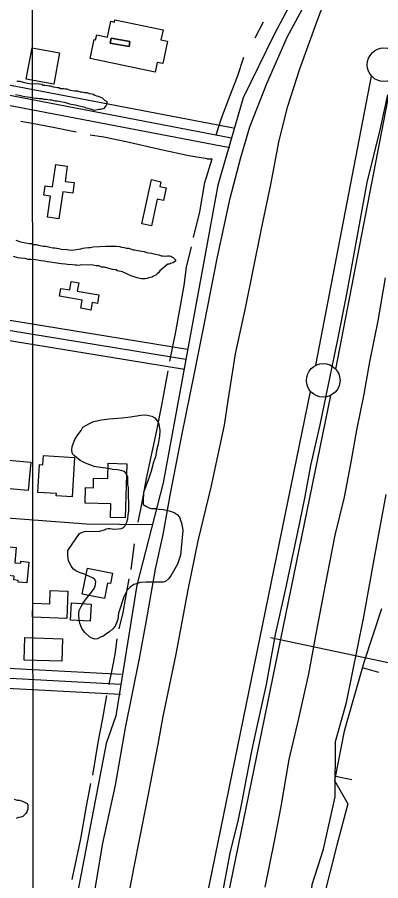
# Model space of a CAD drawing. Extents: x 3297735 to 3335592, y 670436 to 695807.
# Drawn here: x 3307094 to 3307635, y 677080 to 678365 of the extents above; entities that cross this region are included whole.
import ezdxf

# ---------------------------------------------------------------- set-up
doc = ezdxf.new("R2010")
doc.units = 0
for name, color, linetype in [('V-BLDG-OTLN', 7, 'Continuous'), ('V-BORW-LINE', 7, 'Continuous'), ('V-FLOD-BASE', 7, 'Continuous'), ('V-GRID-MAJR', 7, 'Continuous'), ('V-LEVE-TOET', 7, 'Continuous'), ('V-RIVR-RANG', 7, 'Continuous'), ('V-ROAD-CNTR', 7, 'Continuous'), ('V-SITE-VEGE', 7, 'Continuous'), ('V-SURV-LINE', 7, 'Continuous'), ('V-TOPO-SHOR', 7, 'Continuous'), ('V-WETL-SWMP', 7, 'Continuous')]:
    doc.layers.add(name, color=color, linetype=linetype)

msp = doc.modelspace()

# ---------------------------------------------------------------- linework, layer by layer
at = {"layer": 'V-BLDG-OTLN'}
for points in [[(3307239.6, 678361.8), (3307311.2, 678346.8), (3307308, 678331.6), (3307317.8, 678329.6), (3307310.8, 678296.4), (3307302.4, 678298.1), (3307299.4, 678283.7), (3307202.7, 678303.9), (3307208.6, 678332.1), (3307210.7, 678331.7), (3307212.4, 678339.4), (3307228.5, 678336), (3307233.4, 678359.5), (3307238.9, 678358.3)], [(3307234.1, 678334.5), (3307261.9, 678329.4), (3307260.5, 678321.7), (3307232.7, 678326.7)], [(3307234.1, 678334.5), (3307232.7, 678326.7), (3307260.5, 678321.7), (3307261.9, 678329.4)], [(3307116.3, 678320.1), (3307157.3, 678312.5), (3307148.7, 678265.8), (3307107.7, 678273.4)], [(3307146.7, 678113.1), (3307151.4, 678146.4), (3307168.6, 678144), (3307165.3, 678121.2), (3307179.1, 678119.3), (3307176.9, 678103.5), (3307162, 678105.6), (3307156.3, 678065.5), (3307139.2, 678068), (3307143.6, 678099.1), (3307133.6, 678100.5), (3307135.5, 678114.6)], [(3307279.4, 678058.1), (3307293.9, 678123.7), (3307307.9, 678120.7), (3307306.3, 678113.6), (3307315.7, 678111.5), (3307311.6, 678092.8), (3307302.6, 678094.8), (3307293.8, 678055)], [(3307183.5, 677957.8), (3307215.8, 677952.2), (3307213.6, 677939.6), (3307205.8, 677941), (3307203.8, 677929.6), (3307188.8, 677932.2), (3307190.9, 677944.2), (3307157, 677950.1), (3307159.1, 677961.8), (3307172.3, 677959.5), (3307174.5, 677972.3), (3307185.6, 677970.3)], [(3307071.7, 677664.7), (3307075.6, 677706.7), (3307114.3, 677703.1), (3307110.4, 677661.1)], [(3307152.5, 677656.4), (3307124.6, 677658.3), (3307127.4, 677699.6), (3307132.2, 677699.2), (3307133.1, 677713.2), (3307179.6, 677710.1), (3307175.7, 677651.6), (3307152.3, 677653.2)], [(3307233.6, 677641.3), (3307195.2, 677642.4), (3307195.9, 677665.3), (3307207.5, 677665), (3307207.9, 677679.3), (3307228.8, 677678.7), (3307229.5, 677701.8), (3307257.2, 677700.9), (3307254.8, 677620.3), (3307233, 677620.9)], [(3307068.6, 677554.3), (3307070.9, 677578.1), (3307092.5, 677576), (3307090.4, 677553.6), (3307099.3, 677552.8), (3307099.6, 677555.7), (3307111.6, 677554.5), (3307108.6, 677523.4), (3307095.5, 677524.7), (3307095.8, 677527.2), (3307089.1, 677527.9), (3307089.6, 677533.7), (3307080.3, 677534.5), (3307078.9, 677519.7), (3307064.1, 677521.1), (3307067.2, 677554.5)], [(3307191, 677506.6), (3307198.5, 677545.3), (3307236.1, 677538), (3307233.1, 677522.4), (3307228.6, 677523.3), (3307224.1, 677500.1)], [(3307168, 677470.7), (3307116.8, 677472.5), (3307117.5, 677493.3), (3307142.7, 677492.4), (3307143.4, 677512.4), (3307169.4, 677511.4)], [(3307174.9, 677493.8), (3307204.2, 677492), (3307202.5, 677466.3), (3307173.3, 677468.2)], [(3307105.7, 677442.2), (3307161.4, 677440.3), (3307160.3, 677406.8), (3307104.5, 677408.7)]]:
    msp.add_lwpolyline(points, close=True, dxfattribs=at)
at = {"layer": 'V-BORW-LINE'}
for p, q in [((3307607.6, 677397.4), (3307631.7, 677390.6)), ((3307567.7, 677235.8), (3307592.2, 677231))]:
    msp.add_line(p, q, dxfattribs=at)
msp.add_lwpolyline([(3307636, 677484.8), (3307609.8, 677405.1), (3307580.8, 677302.7), (3307566.5, 677229.6), (3307586, 677194.7), (3307570, 677132.9), (3307550.1, 677054.7), (3307525.6, 676929.2), (3307511.8, 676830.2), (3307493.2, 676758.3), (3307452.6, 676647.7), (3307429.9, 676534.2), (3307395.8, 676423.1), (3307369.2, 676249.9), (3307352.1, 676118.1), (3307353.7, 675993.6), (3307345.3, 675884.6), (3307340.1, 675820.5)], dxfattribs=at)
msp.add_lwpolyline([(3307636, 677484.8), (3307609.8, 677405.1), (3307580.8, 677302.7), (3307566.5, 677229.6), (3307586, 677194.7), (3307570, 677132.9), (3307550.1, 677054.7), (3307525.6, 676929.2), (3307511.8, 676830.2), (3307493.2, 676758.3), (3307452.6, 676647.7), (3307429.9, 676534.2), (3307395.8, 676423.1), (3307369.2, 676249.9), (3307352.1, 676118.1), (3307353.7, 675993.6), (3307345.3, 675884.6), (3307340.1, 675820.5)], dxfattribs=at)
at = {"layer": 'V-FLOD-BASE'}
msp.add_lwpolyline([(3307645.2, 678249.8), (3307633.8, 678197.7), (3307614.3, 678119.4), (3307605.9, 678073.3), (3307593.3, 678002.5), (3307583.8, 677950.6), (3307570.6, 677885.9), (3307556.4, 677816.1), (3307544.3, 677758.9), (3307530.8, 677698), (3307522.1, 677652.2), (3307511, 677599.1), (3307504.4, 677566.9), (3307493, 677512.6), (3307478.2, 677446.6), (3307464.5, 677372.3), (3307450.5, 677309.8), (3307443.5, 677275.4), (3307434.8, 677232.4), (3307428.2, 677198), (3307422.7, 677171.5), (3307410.7, 677121), (3307399.5, 677063.1)], dxfattribs=at)
at = {"layer": 'V-GRID-MAJR'}
msp.add_lwpolyline([(3307105.3, 694001.9), (3307106.4, 692472.4), (3307108.3, 689887), (3307111.1, 686088.6), (3307113, 683471.2), (3307115.1, 680535), (3307117.1, 677726.2), (3307118.2, 676226.1), (3307118.5, 675817.3)], dxfattribs=at)
at = {"layer": 'V-LEVE-TOET'}
for points in [[(3307251.1, 677012), (3307267.8, 677098.6), (3307286.6, 677193.7), (3307303.7, 677283.4), (3307311.4, 677324.5), (3307330.8, 677417.3), (3307348.4, 677513.1), (3307363.6, 677586), (3307382.7, 677665.9), (3307402.8, 677758.4), (3307408.2, 677795.1), (3307419.2, 677864.3), (3307434.4, 677935.1), (3307445.5, 677988.8), (3307457.7, 678050.7), (3307471.5, 678116.4), (3307484.1, 678181.8), (3307496.7, 678233.2), (3307514.8, 678288.7), (3307541.5, 678362.7), (3307565.1, 678425.7)], [(3307641.8, 677977.7), (3307630.6, 677913.5), (3307618.4, 677852.6), (3307610.2, 677804.2), (3307598.8, 677750.8), (3307590.7, 677703.1), (3307580.6, 677651.3), (3307566.9, 677594.5), (3307552.3, 677520.6), (3307540.7, 677458), (3307527.8, 677388.2), (3307512.7, 677321.9), (3307498.3, 677260.6), (3307486.3, 677190.5), (3307476.5, 677139.3), (3307462.6, 677070.4)]]:
    msp.add_lwpolyline(points, dxfattribs=at)
at = {"layer": 'V-RIVR-RANG'}
msp.add_line((3307471.2, 677442.2), (3308630.6, 677197), dxfattribs=at)
at = {"layer": 'V-ROAD-CNTR'}
for points in [[(3308113.3, 679510.5), (3307990.5, 679292.1), (3307813.5, 678973.4), (3307739.1, 678839.6), (3307672.3, 678713.7), (3307621.3, 678615.5), (3307563.4, 678517), (3307511.3, 678405.7), (3307476.3, 678339.7), (3307430.6, 678245.3), (3307392.5, 678115.4), (3307372.5, 678004.3), (3307311.5, 677672.6), (3307272.3, 677519.9), (3307241, 677325.6)], [(3307413.1, 678185.7), (3306829.5, 678297.4), (3306376.9, 678385.2), (3305984.3, 678464.6), (3305783, 678506.4), (3305433.6, 678571.8), (3305144.3, 678625.3), (3305027.9, 678651), (3304894.4, 678675.5)], [(3307415.9, 678200.4), (3306832.3, 678312.2), (3306379.8, 678399.9), (3305987.3, 678479.3), (3305785.9, 678521.1), (3305436.3, 678586.6), (3305147.3, 678640), (3305101.9, 678650)], [(3307410.3, 678170.9), (3306826.6, 678282.7), (3306374, 678370.4), (3305981.3, 678450), (3305780.1, 678491.7), (3305430.8, 678557.1), (3305141.3, 678610.6), (3305096.6, 678620.5)], [(3307347.7, 677870.9), (3306796.9, 677960.6), (3306664.6, 677909.3), (3306570.5, 677905)], [(3307345.3, 677856.1), (3306798.5, 677945.1), (3306667.7, 677894.4), (3306571.2, 677890)], [(3307342.9, 677841.3), (3306800.2, 677929.7), (3306670.9, 677879.5), (3306571.9, 677875)], [(3303545.1, 677914.6), (3303870.5, 677877.9), (3304272.2, 677844.7), (3304634.5, 677810.5), (3305050.7, 677775.5), (3305456, 677738.6), (3305839.2, 677711.2), (3306393.6, 677669), (3306783.3, 677642.6), (3307197.1, 677611.5), (3307295.5, 677610.2)], [(3307249.3, 677387.1), (3307051.7, 677397.7), (3307033.2, 677386.9)], [(3307248.5, 677372.2), (3307055.4, 677382.5), (3307043.4, 677375.5), (3307033.9, 677361.7), (3307015.3, 677320.5), (3307003.6, 677294.8)], [(3307247.7, 677357.2), (3307059.1, 677367.3), (3307053.9, 677364.2), (3307047, 677354.3), (3307029, 677314.3), (3307017.3, 677288.5)], [(3307241, 677325.6), (3307226.6, 677284.4), (3307174.7, 677015.4), (3307127.6, 676771.7), (3307087.6, 676552.8), (3307059.1, 676396.5), (3307047, 676279.9), (3307038, 676201.4), (3307026.9, 676109.9), (3307018.5, 675968.9), (3307016.2, 675832.5), (3307015.6, 675823.1)]]:
    msp.add_lwpolyline(points, dxfattribs=at)
at = {"layer": 'V-SITE-VEGE'}
for points in [[(3307093.6, 678270.3), (3307098.1, 678270.2), (3307103.1, 678269), (3307109.3, 678267.2), (3307112.6, 678266.6), (3307126.7, 678266.3), (3307130.6, 678265.7), (3307132.8, 678264.5), (3307135.1, 678264.5), (3307139, 678263.9), (3307141.2, 678263.3), (3307143.5, 678263.2), (3307147.4, 678262), (3307154.1, 678260.8), (3307156.3, 678260.7), (3307158.6, 678259.6), (3307163, 678259.5), (3307165.3, 678258.9), (3307168.1, 678258.9), (3307173.1, 678257.1), (3307179.3, 678255.9), (3307183.8, 678255.8), (3307187.7, 678254.6), (3307190.5, 678254.5), (3307194.4, 678253.3), (3307197.8, 678253.3), (3307201.1, 678252.1), (3307205, 678251.5), (3307207.3, 678250.9), (3307209.5, 678249.7), (3307212.3, 678248.5), (3307214.5, 678247.9), (3307217.9, 678246.7), (3307220.6, 678245.6), (3307223.9, 678242.1), (3307227.3, 678239.8), (3307227.2, 678234.8), (3307225.5, 678233.1), (3307224.3, 678231.5), (3307223.2, 678229.8), (3307220.3, 678228.7), (3307218.1, 678228.2), (3307215.8, 678228.2), (3307209.1, 678226.7), (3307204.6, 678227.9), (3307199.6, 678229.7), (3307196.8, 678230.3), (3307194, 678231.4), (3307190.6, 678232.1), (3307186.2, 678233.3), (3307182.8, 678233.9), (3307177.8, 678235.1), (3307174.4, 678235.7), (3307172.2, 678236.3), (3307166.6, 678238.1), (3307163.8, 678238.7), (3307161, 678238.8), (3307157.1, 678240), (3307153.7, 678240.6), (3307150.9, 678240.6), (3307145.9, 678241.8), (3307143.6, 678241.9), (3307136.4, 678243.1), (3307133.6, 678243.2), (3307130.8, 678243.8), (3307126.8, 678243.9), (3307124, 678244.5), (3307121.8, 678244.5), (3307113.4, 678245.8), (3307105.5, 678247), (3307101.1, 678248.2), (3307097.2, 678248.9), (3307091.6, 678250.1)], [(3307092.1, 678033.4), (3307094.9, 678032.8), (3307097.7, 678031.7), (3307101.6, 678030.5), (3307112.3, 678028.6), (3307115.1, 678028.5), (3307118.4, 678027.4), (3307122.3, 678027.3), (3307125.7, 678026.1), (3307133, 678024.9), (3307136.9, 678024.8), (3307142.5, 678023), (3307147, 678022.4), (3307150.3, 678022.3), (3307155.9, 678021.1), (3307159.8, 678020.4), (3307168.3, 678019.7), (3307171, 678019.1), (3307175.5, 678019), (3307189, 678020.5), (3307191.9, 678021.6), (3307195.2, 678022.1), (3307200.3, 678022.5), (3307203.1, 678022.5), (3307207.1, 678023.5), (3307226.2, 678024.9), (3307241.9, 678024.6), (3307246.4, 678024), (3307249.2, 678023.4), (3307253.1, 678022.7), (3307257, 678021.5), (3307259.8, 678021.5), (3307264.3, 678020.3), (3307266.5, 678019.1), (3307269.3, 678019.1), (3307273.8, 678018.4), (3307279.4, 678017.2), (3307283.3, 678016.6), (3307286.7, 678015.4), (3307289.5, 678014.8), (3307293.9, 678014.2)], [(3307293.9, 678014.2), (3307297.3, 678013.5), (3307305.1, 678011.7), (3307308.5, 678010.5), (3307311.3, 678010.5), (3307314.6, 678009.9), (3307318, 678010.4), (3307320.3, 678010.3), (3307322.5, 678009.7), (3307324.2, 678008.6), (3307326.4, 678008), (3307329.7, 678004.5), (3307329.7, 678002.3), (3307328, 678001.2), (3307325.7, 678000.1), (3307322.3, 677999.1), (3307320.6, 677998), (3307318.4, 677998), (3307306.5, 677988.1), (3307304.2, 677984.8), (3307302.5, 677983.7), (3307300.2, 677981.5), (3307298, 677980.4), (3307295.1, 677978.8), (3307290, 677977.7), (3307287.2, 677976.6), (3307284.4, 677976.1), (3307279.3, 677976.2), (3307276.5, 677976.8), (3307272.6, 677977.5), (3307268.2, 677979.2), (3307263.7, 677980.4), (3307260.4, 677982.2), (3307250.9, 677986.3), (3307248.1, 677986.9), (3307243.6, 677988.1), (3307240.8, 677989.3), (3307235.8, 677989.9), (3307224.1, 677993.5), (3307219.6, 677993.6), (3307216.2, 677995.3), (3307211.7, 677995.4), (3307207.3, 677996.6), (3307189.9, 677996.9), (3307185.9, 677995.8), (3307182.6, 677996.5), (3307180.3, 677996.5), (3307176.4, 677997.1), (3307169.1, 677997.3), (3307165.7, 677997.9), (3307159.6, 677998.6), (3307149.5, 677999.9), (3307143.3, 678001.1), (3307139.4, 678001.2), (3307134.9, 678002.4), (3307129.3, 678003), (3307122, 678004.3), (3307114.8, 678005), (3307110.3, 678005), (3307105.8, 678006.2), (3307099.1, 678006.9), (3307095.1, 678007.5), (3307088.4, 678009.4)], [(3307298.9, 677769.2), (3307303.8, 677762.9), (3307304.9, 677759.9), (3307306.4, 677750.2), (3307306, 677741.8), (3307304.1, 677730.1), (3307301.7, 677722.7), (3307299.9, 677711), (3307297, 677703.2), (3307293.7, 677689.9), (3307290.4, 677681.1), (3307282.2, 677658.1), (3307281.4, 677645.8), (3307281.4, 677640), (3307285.3, 677637.5), (3307291.7, 677634.7), (3307294.2, 677634.2), (3307300.5, 677634.2), (3307305.4, 677633.3), (3307311.8, 677632.9), (3307320.1, 677631), (3307327.5, 677628.1), (3307332.4, 677625.2), (3307335.8, 677621.3), (3307339.3, 677611.1), (3307340.4, 677601.3), (3307337.3, 677564.6), (3307332.5, 677551.4), (3307322.9, 677534.2), (3307319.5, 677529.8), (3307314.6, 677525.8), (3307311.2, 677524.8), (3307285.8, 677524.6), (3307277.5, 677524.1), (3307274.6, 677523.1), (3307267.7, 677521), (3307262.4, 677517.1), (3307258, 677512.6), (3307252.7, 677502.8), (3307245.1, 677478.3), (3307243.7, 677469), (3307239.9, 677459.2), (3307236.5, 677455.3), (3307231.7, 677450.8), (3307227.3, 677448.3), (3307221.5, 677443.9), (3307219, 677443.4), (3307213.7, 677440.4), (3307209.8, 677439.9), (3307205.4, 677441.3), (3307201.9, 677443.2), (3307194.5, 677450), (3307190.1, 677455.4), (3307187.1, 677463.7), (3307186.1, 677468.5), (3307186, 677476.8), (3307186.4, 677482.2), (3307189.3, 677488.6), (3307191.7, 677493), (3307196.5, 677499.9), (3307202.8, 677507.3), (3307207.7, 677513.7), (3307210.1, 677518.1), (3307211, 677525.5), (3307209, 677528.9), (3307206.1, 677530.8), (3307201.6, 677533.2), (3307196.2, 677535.6), (3307192.8, 677537), (3307187.9, 677538.5), (3307181.5, 677541.3), (3307178.1, 677543.8), (3307174.6, 677548.6), (3307170.6, 677556.9), (3307169.6, 677563.7), (3307169.5, 677571.5), (3307186.9, 677597.1), (3307188.9, 677598.1), (3307191.8, 677599.1), (3307194.2, 677600.1), (3307216.7, 677600.3), (3307224, 677602.3), (3307227, 677603.8), (3307229.4, 677604.3), (3307231.9, 677604.3), (3307235.3, 677603.9), (3307237.7, 677603.4), (3307245.1, 677604), (3307249.4, 677604.5), (3307252.4, 677606), (3307254.3, 677607.9), (3307257.2, 677613.8), (3307258.6, 677618.7), (3307259.1, 677624.6), (3307260, 677630.5), (3307259.7, 677665.7), (3307258.7, 677669.6), (3307258.6, 677680.8), (3307256.1, 677686.2), (3307253.6, 677689.1), (3307250.2, 677690.5)], [(3307250.2, 677690.5), (3307243.3, 677691.9), (3307236.5, 677692.4), (3307230.1, 677693.8), (3307217.9, 677695.2), (3307208.6, 677697), (3307195.8, 677701.8), (3307188, 677705.7), (3307179.6, 677712.4), (3307176.2, 677715.8), (3307175.6, 677720.7), (3307176.1, 677726.6), (3307179.9, 677736.9), (3307184.2, 677743.8), (3307189.1, 677750.2), (3307192, 677755.1), (3307200.7, 677760.5), (3307207.5, 677763.5), (3307219.7, 677766.1), (3307231, 677767.6), (3307250.5, 677769.2), (3307262.7, 677770.8), (3307277.9, 677773.4), (3307285.7, 677773.5), (3307294.5, 677771.6), (3307298.9, 677769.2)], [(3307089.8, 677201.5), (3307094.3, 677200.3), (3307097.7, 677200.2), (3307099.9, 677199), (3307102.1, 677198.4), (3307104.9, 677197.3), (3307107.1, 677196.1), (3307108.8, 677195), (3307109.9, 677192.7), (3307109.8, 677186.5)], [(3307109.8, 677186.5), (3307108.6, 677182.6), (3307106.9, 677180.4), (3307105.7, 677178.7), (3307102.3, 677176), (3307099.5, 677174.9), (3307096.1, 677174.4), (3307092.7, 677172.8)]]:
    msp.add_lwpolyline(points, dxfattribs=at)
at = {"layer": 'V-SURV-LINE'}
for points in [[(3307538.6, 677847.4), (3307621.4, 678277.9)], [(3307650.9, 678272.2), (3307568, 677841.7)], [(3307193.3, 676161.7), (3307530.8, 677808.4)], [(3307560.2, 677802.3), (3307222.7, 676155.7)]]:
    msp.add_lwpolyline(points, dxfattribs=at)
for centre in [(3307639.9, 678294.7), (3307549.5, 677824.9)]:
    msp.add_circle(centre, 25, dxfattribs=at)
at = {"layer": 'V-TOPO-SHOR'}
for p, q in [((3307448.2, 678335), (3307460.4, 678358.6)), ((3307376.9, 678154.9), (3307384.5, 678154.5)), ((3307263.7, 677543.5), (3307268.5, 677581.8))]:
    msp.add_line(p, q, dxfattribs=at)
for points in [[(3307286.4, 677467.7), (3307299.9, 677543.7), (3307311.2, 677595.7), (3307322, 677656.4), (3307338.9, 677742.7), (3307358.6, 677838.1), (3307372.4, 677907.8), (3307392.3, 678009), (3307410.9, 678096), (3307426.9, 678156.6), (3307440.2, 678202.3), (3307465.7, 678266.6), (3307496.2, 678337), (3307540.4, 678418.7), (3307573.2, 678481.8), (3307606.7, 678544.9), (3307612.7, 678558.8)], [(3307390.2, 678190.2), (3307397.9, 678215.4), (3307410.3, 678248.2), (3307421.9, 678277.2), (3307431.2, 678306.1)], [(3307181.7, 678194.2), (3307145, 678201.8), (3307116.3, 678207.1), (3307099.5, 678210.2)], [(3307376.9, 678154.9), (3307349.4, 678159.2), (3307308.3, 678167.9), (3307256.2, 678179.9), (3307222.8, 678186.8), (3307202.5, 678189.7)], [(3307356.7, 678037.4), (3307365.8, 678075.7), (3307373.2, 678119.4), (3307384.5, 678154.5)], [(3307321.5, 677853.5), (3307329.9, 677894.7), (3307342.7, 677966.2), (3307346.3, 677993.6), (3307353.6, 678023.5)], [(3307274.2, 677613.7), (3307280.3, 677643.3), (3307286.4, 677678.7), (3307302, 677750.1), (3307310, 677790.3), (3307318.7, 677839)], [(3307246, 677455.1), (3307252, 677479.6), (3307255.5, 677499.4), (3307260.6, 677529.6)], [(3307207.3, 677050.5), (3307221.7, 677135.9), (3307240.6, 677222.5), (3307255.4, 677307.9), (3307276, 677410.8), (3307286.4, 677467.7)], [(3307231.2, 677372.3), (3307235.9, 677396.7), (3307240.1, 677416.8), (3307242.9, 677440.2)], [(3307206.5, 677237.1), (3307214.5, 677286.1), (3307221.3, 677319.4), (3307227.4, 677355.9)], [(3307176.1, 677082.2), (3307188.6, 677142.5), (3307197.1, 677191.4), (3307203.5, 677225)]]:
    msp.add_lwpolyline(points, dxfattribs=at)
at = {"layer": 'V-WETL-SWMP'}
msp.add_lwpolyline([(3307665.5, 676881.8), (3307632.3, 676816.1), (3307604.7, 676777.8), (3307579.1, 676756.4), (3307561.6, 676750.5), (3307549.3, 676756.3), (3307530.4, 676767.3), (3307520, 676781.6), (3307516.8, 676824.9), (3307529.4, 676867.9), (3307538.3, 676929.5), (3307527.2, 676999.3), (3307533, 677074.5), (3307549.7, 677127), (3307567.3, 677205.3), (3307567.6, 677287.2), (3307584.4, 677345.4), (3307609.6, 677470.7), (3307626.4, 677563.6), (3307643.2, 677654.9)], dxfattribs=at)

doc.saveas('drawing.dxf')
